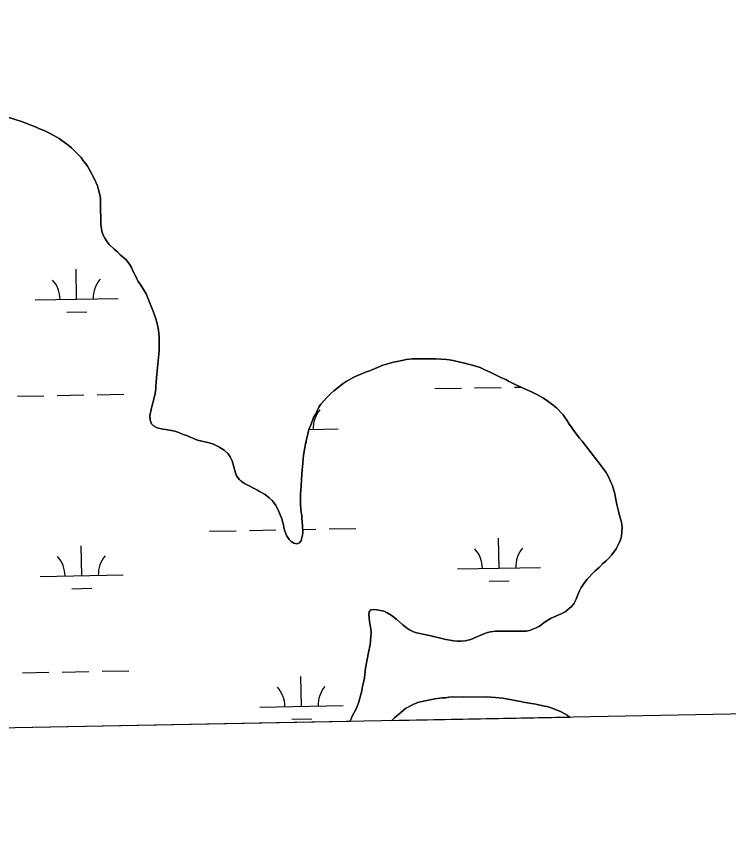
# Model space of a CAD drawing. Extents: x 3957609 to 3995875, y 234277 to 260273.
# Drawn here: x 3968548 to 3969404, y 239698 to 240681 of the extents above; entities that cross this region are included whole.
import ezdxf

# ---------------------------------------------------------------- set-up
doc = ezdxf.new("R2010")
doc.units = 0
for name, color, linetype in [('V-GRID-FRAM', 7, 'Continuous'), ('V-TOPO-SHOR', 7, 'Continuous'), ('V-WETL-SWMP', 7, 'Continuous')]:
    doc.layers.add(name, color=color, linetype=linetype)

msp = doc.modelspace()

# ---------------------------------------------------------------- linework, layer by layer
at = {"layer": 'V-GRID-FRAM'}
for points in [[(3961534.646, 257877.621), (3993438.57, 258485.581), (3993792.928, 240306.336), (3961873.139, 239698.074), (3961534.646, 257877.621)], [(3993792.928, 240306.336), (3961873.139, 239698.074)]]:
    msp.add_lwpolyline(points, dxfattribs=at)
at = {"layer": 'V-TOPO-SHOR'}
for points in [[(3968718.962, 240303.59), (3968717.541, 240309.433), (3968716.902, 240313.126), (3968715.485, 240318.506), (3968712.978, 240325.418), (3968703.918, 240347.38), (3968697.698, 240357.506), (3968694.591, 240361.952), (3968692.723, 240365.327), (3968687.73, 240376.229), (3968686.327, 240378.991), (3968683.995, 240382.981), (3968680.272, 240387.577), (3968677.329, 240390.485), (3968672.839, 240394.306), (3968669.434, 240397.673), (3968665.563, 240401.036), (3968659.523, 240406.697), (3968657.197, 240409.763), (3968654.243, 240414.211), (3968652.376, 240417.739), (3968650.961, 240422.659), (3968649.369, 240430.963), (3968649.22, 240456.058), (3968649.029, 240462.062), (3968648.386, 240466.369), (3968646.494, 240473.902), (3968645.396, 240477.127), (3968642.115, 240485.115), (3968635.73, 240497.241), (3968633.706, 240500.616), (3968631.533, 240503.682), (3968628.119, 240507.97), (3968625.791, 240511.192), (3968614.172, 240522.822), (3968609.994, 240526.492), (3968606.902, 240528.628), (3968599.478, 240534.281), (3968588.664, 240540.22), (3968581.562, 240543.565), (3968575.697, 240545.838), (3968571.836, 240547.663), (3968554.246, 240554.331), (3968539.125, 240559.475)], [(3969097.82, 240261.227), (3969088.567, 240263.636), (3969080.088, 240265.432), (3969076.387, 240266.486), (3969072.996, 240266.929), (3969068.372, 240267.979), (3969065.289, 240268.422), (3969052.197, 240269.268), (3969043.73, 240269.063), (3969023.869, 240268.942), (3969016.944, 240268.438), (3969006.026, 240266.063), (3969001.566, 240265.266), (3968998.494, 240264.17), (3968988.811, 240261.34), (3968982.206, 240258.528), (3968971.761, 240254.463), (3968968.536, 240253.365), (3968963.469, 240251.024), (3968960.088, 240249.926), (3968953.948, 240246.965), (3968944.74, 240241.829), (3968941.06, 240239.496), (3968929.874, 240230.653), (3968926.197, 240227.396), (3968921.759, 240222.905), (3968914.266, 240214.701), (3968911.671, 240210.99), (3968909.082, 240205.892), (3968907.108, 240201.569), (3968905.433, 240198.634), (3968902.402, 240190.457), (3968899.821, 240184.282), (3968895.463, 240166.704), (3968893.081, 240153.14), (3968892.371, 240143.437), (3968891.216, 240130.802), (3968890.382, 240115.864), (3968889.516, 240106.312), (3968889.573, 240096.767), (3968889.747, 240093.381), (3968890.57, 240084.456), (3968891.054, 240081.071), (3968891.228, 240077.532), (3968892.205, 240068.76), (3968892.412, 240060.14), (3968892.123, 240057.058), (3968890.468, 240050.429), (3968888.483, 240047.645), (3968885.102, 240046.548), (3968881.711, 240047.297), (3968878.309, 240049.587), (3968875.989, 240051.727), (3968872.724, 240056.788), (3968870.375, 240063.087), (3968869.433, 240066.315), (3968869.105, 240069.391), (3968867.215, 240076.77), (3968864.555, 240083.682), (3968862.058, 240089.212), (3968859.414, 240093.66), (3968855.38, 240098.716), (3968851.974, 240102.083), (3968849.651, 240104.07), (3968847.177, 240105.903), (3968840.536, 240109.405), (3968837.755, 240111.08), (3968822.155, 240119.301), (3968818.6, 240121.588), (3968815.81, 240124.189), (3968812.861, 240128.328), (3968811.301, 240131.861), (3968807.518, 240146.465), (3968805.025, 240151.223), (3968802.693, 240154.903), (3968798.048, 240159.341), (3968791.558, 240163.304), (3968785.072, 240166.499), (3968779.827, 240168.006), (3968765.95, 240171.463), (3968761.012, 240173.282), (3968752.523, 240176.772), (3968748.664, 240178.134), (3968743.262, 240180.411), (3968738.633, 240182.076), (3968727.535, 240184.165), (3968724.299, 240184.607), (3968717.361, 240186.107), (3968712.882, 240188.542), (3968710.557, 240190.837), (3968708.683, 240195.292), (3968708.499, 240200.371), (3968710.594, 240210.236), (3968713.457, 240220.724), (3968714.803, 240227.507), (3968715.692, 240233.055), (3968715.671, 240236.596), (3968716.972, 240250.768), (3968719.882, 240278.654), (3968719.782, 240295.437), (3968718.962, 240303.59)], [(3968973.285, 239925.601), (3968973.875, 239929.914), (3968974.307, 239935.153), (3968974.432, 239939.927), (3968974.25, 239944.545), (3968972.656, 239953.157), (3968972.167, 239957.773), (3968971.993, 239961.314), (3968972.279, 239964.701), (3968974.112, 239967.175), (3968977.498, 239967.505), (3968981.504, 239967.067), (3968989.671, 239965.578), (3968993.841, 239963.753), (3968998.475, 239961.011), (3969005.59, 239955.819), (3969012.557, 239949.239), (3969017.045, 239945.727), (3969020.6, 239943.283), (3969025.542, 239940.85), (3969029.245, 239939.64), (3969044.813, 239936.502), (3969064.396, 239931.538), (3969069.637, 239930.801), (3969073.49, 239930.053), (3969078.575, 239929.47), (3969082.425, 239929.492), (3969087.502, 239929.986), (3969094.576, 239931.413), (3969109.932, 239938.28), (3969114.54, 239939.849), (3969118.23, 239940.639), (3969124.075, 239941.6), (3969128.849, 239941.473), (3969148.557, 239941.594), (3969152.714, 239941.465), (3969160.874, 239941.668), (3969164.871, 239942.46), (3969173.166, 239945.592), (3969177.002, 239947.769), (3969183.746, 239952.891), (3969186.967, 239954.912), (3969191.11, 239957.093), (3969203.243, 239962.401), (3969207.847, 239964.892), (3969215.66, 239971.253), (3969218.259, 239974.501), (3969221.148, 239980.215), (3969222.662, 239984.534), (3969224.937, 239990.09), (3969227.223, 239994.262), (3969231.954, 240001.066), (3969234.094, 240003.851), (3969243.426, 240013.606), (3969248.938, 240018.719), (3969252.917, 240022.748), (3969257.054, 240026.004), (3969259.962, 240028.947), (3969263.937, 240033.436), (3969269.285, 240040.551), (3969273.239, 240048.428), (3969274.906, 240052.749), (3969275.658, 240055.987), (3969276.366, 240066.153), (3969276.039, 240069.385), (3969275.402, 240072.768), (3969273.352, 240080.762), (3969272.252, 240084.45), (3969270.04, 240093.83), (3969267.028, 240108.283), (3969264.199, 240117.505), (3969262.948, 240120.884), (3969260.138, 240127.333), (3969257.336, 240132.244), (3969250.042, 240142.052), (3969243.06, 240150.787), (3969228.316, 240170.253), (3969225.216, 240173.62), (3969218.699, 240182.203), (3969215.434, 240187.11), (3969212.797, 240190.637), (3969209.997, 240195.239), (3969207.824, 240197.995), (3969205.34, 240201.675), (3969197.437, 240210.097), (3969193.568, 240213.306), (3969185.835, 240219.11), (3969181.814, 240221.859), (3969174.552, 240225.971), (3969168.222, 240229.166), (3969160.196, 240232.504), (3969157.261, 240234.028), (3969147.07, 240238.585), (3969139.658, 240242.234), (3969136.414, 240244.063), (3969131.165, 240246.34), (3969118.503, 240252.73), (3969114.798, 240254.248), (3969111.4, 240256.074), (3969105.842, 240258.505), (3969097.82, 240261.227)], [(3968948.802, 239832.908), (3968948.902, 239833.074), (3968950.577, 239836.316), (3968951.945, 239839.251), (3968956.205, 239847.437), (3968957.571, 239850.833), (3968959.69, 239856.542), (3968963.461, 239869.652), (3968963.903, 239872.888), (3968966.445, 239885.528), (3968967.762, 239897.083), (3968971.495, 239915.889), (3968973.285, 239925.601)], [(3969213.471, 239837.951), (3969210.292, 239840.502), (3969202.411, 239844.92), (3969190.992, 239849.471), (3969186.363, 239850.826), (3969182.511, 239851.42), (3969172.49, 239853.669), (3969157.539, 239856.35), (3969154.455, 239857.102), (3969149.831, 239857.843), (3969143.82, 239859.193), (3969132.566, 239861.126), (3969123.94, 239861.998), (3969112.85, 239862.547), (3969085.139, 239862.379), (3969072.976, 239862.459), (3969067.896, 239862.121), (3969064.204, 239861.484), (3969060.509, 239861.306), (3969050.972, 239860.171), (3969031.749, 239856.207), (3969026.68, 239854.329), (3969023.301, 239852.77), (3969015.939, 239848.414), (3969010.114, 239843.912), (3969002.457, 239837.246), (3968999.118, 239833.866)]]:
    msp.add_lwpolyline(points, dxfattribs=at)
at = {"layer": 'V-WETL-SWMP'}
for p, q in [((3968539.125, 240559.475), (3968554.245, 240554.331)), ((3968554.245, 240554.331), (3968571.837, 240547.663)), ((3968571.837, 240547.663), (3968575.697, 240545.838)), ((3968575.697, 240545.838), (3968581.561, 240543.564)), ((3968581.561, 240543.564), (3968588.664, 240540.22)), ((3968588.664, 240540.22), (3968599.478, 240534.281)), ((3968599.478, 240534.281), (3968606.902, 240528.629)), ((3968606.902, 240528.629), (3968609.994, 240526.492)), ((3968609.994, 240526.492), (3968614.173, 240522.822)), ((3968614.173, 240522.822), (3968625.791, 240511.191)), ((3968625.791, 240511.191), (3968628.12, 240507.971)), ((3968628.12, 240507.971), (3968631.533, 240503.681)), ((3968631.533, 240503.681), (3968633.707, 240500.615)), ((3968633.707, 240500.615), (3968635.729, 240497.24)), ((3968635.729, 240497.24), (3968642.115, 240485.115)), ((3968642.115, 240485.115), (3968645.396, 240477.128)), ((3968645.396, 240477.128), (3968646.494, 240473.902)), ((3968646.494, 240473.902), (3968648.387, 240466.369)), ((3968648.387, 240466.369), (3968649.029, 240462.062)), ((3968649.029, 240462.062), (3968649.219, 240456.058)), ((3968649.219, 240456.058), (3968649.37, 240430.963)), ((3968649.37, 240430.963), (3968650.96, 240422.658)), ((3968650.96, 240422.658), (3968652.375, 240417.74)), ((3968652.375, 240417.74), (3968654.244, 240414.21)), ((3968654.244, 240414.21), (3968657.197, 240409.763)), ((3968657.197, 240409.763), (3968659.524, 240406.697)), ((3968659.524, 240406.697), (3968665.563, 240401.037)), ((3968665.563, 240401.037), (3968669.433, 240397.673)), ((3968669.433, 240397.673), (3968672.84, 240394.307)), ((3968672.84, 240394.307), (3968677.328, 240390.484)), ((3968677.328, 240390.484), (3968680.271, 240387.577)), ((3968680.271, 240387.577), (3968683.994, 240382.98)), ((3968683.994, 240382.98), (3968686.328, 240378.991)), ((3968620.498, 240340.934), (3968619.843, 240376.928)), ((3968686.328, 240378.991), (3968687.73, 240376.228)), ((3968687.73, 240376.228), (3968692.723, 240365.327)), ((3968692.723, 240365.327), (3968694.591, 240361.951)), ((3968694.591, 240361.951), (3968697.697, 240357.505)), ((3968697.697, 240357.505), (3968703.917, 240347.381)), ((3968703.917, 240347.381), (3968712.979, 240325.418)), ((3968570.506, 240340.025), (3968670.489, 240341.843)), ((3968608.78, 240325.288), (3968632.776, 240325.724)), ((3968712.979, 240325.418), (3968715.485, 240318.505)), ((3968715.485, 240318.505), (3968716.903, 240313.125)), ((3968716.903, 240313.125), (3968717.541, 240309.433)), ((3968717.541, 240309.433), (3968718.962, 240303.591)), ((3968718.962, 240303.591), (3968719.781, 240295.436)), ((3968719.781, 240295.436), (3968719.882, 240278.654)), ((3968719.882, 240278.654), (3968716.971, 240250.769)), ((3968998.494, 240264.17), (3969001.566, 240265.266)), ((3969001.566, 240265.266), (3969006.027, 240266.063)), ((3969006.027, 240266.063), (3969016.944, 240268.438)), ((3969016.944, 240268.438), (3969023.869, 240268.942)), ((3969023.869, 240268.942), (3969043.73, 240269.062)), ((3969043.73, 240269.062), (3969052.197, 240269.267)), ((3969052.197, 240269.267), (3969065.289, 240268.422)), ((3969065.289, 240268.422), (3969068.371, 240267.979)), ((3969068.371, 240267.979), (3969072.997, 240266.929)), ((3969072.997, 240266.929), (3969076.387, 240266.487)), ((3969076.387, 240266.487), (3969080.088, 240265.432)), ((3969080.088, 240265.432), (3969088.567, 240263.635)), ((3968971.762, 240254.462), (3968982.207, 240258.528)), ((3968982.207, 240258.528), (3968988.811, 240261.34)), ((3968988.811, 240261.34), (3968998.494, 240264.17)), ((3969088.567, 240263.635), (3969097.819, 240261.228)), ((3969097.819, 240261.228), (3969105.842, 240258.505)), ((3969105.842, 240258.505), (3969111.4, 240256.075)), ((3969111.4, 240256.075), (3969114.798, 240254.248)), ((3968716.971, 240250.769), (3968715.671, 240236.596)), ((3968944.741, 240241.828), (3968953.948, 240246.964)), ((3968953.948, 240246.964), (3968960.088, 240249.927)), ((3968960.088, 240249.927), (3968963.469, 240251.025)), ((3968963.469, 240251.025), (3968968.536, 240253.365)), ((3968968.536, 240253.365), (3968971.762, 240254.462)), ((3969114.798, 240254.248), (3969118.502, 240252.731)), ((3969118.502, 240252.731), (3969131.166, 240246.34)), ((3969131.166, 240246.34), (3969136.415, 240244.063)), ((3968715.671, 240236.596), (3968715.692, 240233.055)), ((3968929.873, 240230.653), (3968941.059, 240239.496)), ((3968941.059, 240239.496), (3968944.741, 240241.828)), ((3969136.415, 240244.063), (3969139.659, 240242.235)), ((3969139.659, 240242.235), (3969147.071, 240238.584)), ((3969147.01, 240235.057), (3969154.648, 240235.196)), ((3969147.071, 240238.584), (3969157.261, 240234.027)), ((3968597.192, 240225.059), (3968629.187, 240225.641)), ((3968645.185, 240225.932), (3968677.179, 240226.514)), ((3968714.802, 240227.507), (3968713.457, 240220.724)), ((3968715.692, 240233.055), (3968714.802, 240227.507)), ((3968921.76, 240222.905), (3968926.198, 240227.397)), ((3968926.198, 240227.397), (3968929.873, 240230.653)), ((3969051.025, 240233.311), (3969083.02, 240233.893)), ((3969099.017, 240234.184), (3969131.012, 240234.766)), ((3969157.261, 240234.027), (3969160.195, 240232.505)), ((3969160.195, 240232.505), (3969168.221, 240229.166)), ((3969168.221, 240229.166), (3969174.553, 240225.971)), ((3969174.553, 240225.971), (3969181.815, 240221.858)), ((3968549.2, 240224.187), (3968581.195, 240224.769)), ((3968713.457, 240220.724), (3968710.595, 240210.237)), ((3968914.265, 240214.7), (3968921.76, 240222.905)), ((3969181.815, 240221.858), (3969185.834, 240219.111)), ((3969185.834, 240219.111), (3969193.568, 240213.307)), ((3968710.595, 240210.237), (3968708.499, 240200.371)), ((3968907.108, 240201.57), (3968909.083, 240205.893)), ((3968909.083, 240205.893), (3968911.67, 240210.989)), ((3968911.67, 240210.989), (3968914.265, 240214.7)), ((3969193.568, 240213.307), (3969197.436, 240210.097)), ((3969197.436, 240210.097), (3969205.339, 240201.676)), ((3968708.499, 240200.371), (3968708.684, 240195.291)), ((3968902.402, 240190.456), (3968905.432, 240198.634)), ((3968905.432, 240198.634), (3968907.108, 240201.57)), ((3969205.339, 240201.676), (3969207.825, 240197.996)), ((3969207.825, 240197.996), (3969209.997, 240195.238)), ((3968708.684, 240195.291), (3968710.558, 240190.837)), ((3968710.558, 240190.837), (3968712.882, 240188.542)), ((3968712.882, 240188.542), (3968717.361, 240186.106)), ((3968717.361, 240186.106), (3968724.299, 240184.608)), ((3968899.822, 240184.282), (3968902.402, 240190.456)), ((3969209.997, 240195.238), (3969212.796, 240190.636)), ((3969212.796, 240190.636), (3969215.435, 240187.11)), ((3969215.435, 240187.11), (3969218.698, 240182.203)), ((3968724.299, 240184.608), (3968727.535, 240184.165)), ((3968727.535, 240184.165), (3968738.633, 240182.077)), ((3968738.633, 240182.077), (3968743.262, 240180.411)), ((3968743.262, 240180.411), (3968748.665, 240178.134)), ((3968748.665, 240178.134), (3968752.522, 240176.772)), ((3968752.522, 240176.772), (3968761.011, 240173.282)), ((3968895.463, 240166.703), (3968899.822, 240184.282)), ((3968899.783, 240184.124), (3968934.825, 240184.761)), ((3969218.698, 240182.203), (3969225.216, 240173.62)), ((3968761.011, 240173.282), (3968765.949, 240171.464)), ((3968765.949, 240171.464), (3968779.827, 240168.007)), ((3968779.827, 240168.007), (3968785.071, 240166.499)), ((3968785.071, 240166.499), (3968791.557, 240163.305)), ((3968893.082, 240153.14), (3968895.463, 240166.703)), ((3968895.938, 240168.62), (3968897.112, 240168.642)), ((3969225.216, 240173.62), (3969228.316, 240170.252)), ((3969228.316, 240170.252), (3969243.06, 240150.787)), ((3968791.557, 240163.305), (3968798.047, 240159.341)), ((3968798.047, 240159.341), (3968802.693, 240154.904)), ((3968802.693, 240154.904), (3968805.025, 240151.223)), ((3968805.025, 240151.223), (3968807.517, 240146.465)), ((3968807.517, 240146.465), (3968811.3, 240131.861)), ((3968892.37, 240143.436), (3968893.082, 240153.14)), ((3969243.06, 240150.787), (3969250.041, 240142.053)), ((3968891.215, 240130.803), (3968892.37, 240143.436)), ((3969250.041, 240142.053), (3969257.337, 240132.244)), ((3968811.3, 240131.861), (3968812.861, 240128.329)), ((3968812.861, 240128.329), (3968815.811, 240124.19)), ((3968890.381, 240115.864), (3968891.215, 240130.803)), ((3969257.337, 240132.244), (3969260.138, 240127.334)), ((3969260.138, 240127.334), (3969262.948, 240120.884)), ((3968815.811, 240124.19), (3968818.599, 240121.589)), ((3968818.599, 240121.589), (3968822.154, 240119.301)), ((3968822.154, 240119.301), (3968837.754, 240111.081)), ((3969262.948, 240120.884), (3969264.2, 240117.504)), ((3969264.2, 240117.504), (3969267.027, 240108.283)), ((3968837.754, 240111.081), (3968840.535, 240109.404)), ((3968840.535, 240109.404), (3968847.177, 240105.903)), ((3968889.515, 240106.313), (3968890.381, 240115.864)), ((3969267.027, 240108.283), (3969270.04, 240093.829)), ((3968847.177, 240105.903), (3968849.651, 240104.07)), ((3968849.651, 240104.07), (3968851.973, 240102.083)), ((3968851.973, 240102.083), (3968855.38, 240098.716)), ((3968855.38, 240098.716), (3968859.414, 240093.66)), ((3968889.573, 240096.767), (3968889.515, 240106.313)), ((3968859.414, 240093.66), (3968862.058, 240089.211)), ((3968862.058, 240089.211), (3968864.555, 240083.683)), ((3968889.747, 240093.381), (3968889.573, 240096.767)), ((3968890.571, 240084.456), (3968889.747, 240093.381)), ((3969270.04, 240093.829), (3969272.252, 240084.45)), ((3968864.555, 240083.683), (3968867.214, 240076.771)), ((3968891.053, 240081.071), (3968890.571, 240084.456)), ((3968891.228, 240077.531), (3968891.053, 240081.071)), ((3969272.252, 240084.45), (3969273.352, 240080.762)), ((3969273.352, 240080.762), (3969275.402, 240072.768)), ((3968867.214, 240076.771), (3968869.106, 240069.392)), ((3968869.106, 240069.392), (3968869.433, 240066.314)), ((3968892.205, 240068.761), (3968891.228, 240077.531)), ((3968892.411, 240060.14), (3968892.205, 240068.761)), ((3969275.402, 240072.768), (3969276.038, 240069.384)), ((3969276.038, 240069.384), (3969276.366, 240066.153)), ((3968780.19, 240061.858), (3968812.184, 240062.44)), ((3968828.182, 240062.731), (3968860.176, 240063.313)), ((3968869.433, 240066.314), (3968870.376, 240063.087)), ((3968870.376, 240063.087), (3968872.724, 240056.788)), ((3968892.122, 240057.059), (3968892.411, 240060.14)), ((3968892.321, 240063.897), (3968908.169, 240064.185)), ((3968924.166, 240064.476), (3968956.161, 240065.058)), ((3969276.366, 240066.153), (3969275.657, 240055.987)), ((3968872.724, 240056.788), (3968875.988, 240051.727)), ((3968875.988, 240051.727), (3968878.31, 240049.586)), ((3968878.31, 240049.586), (3968881.711, 240047.297)), ((3968888.483, 240047.645), (3968890.468, 240050.429)), ((3968890.468, 240050.429), (3968892.122, 240057.059)), ((3969128.371, 240017.439), (3969127.716, 240053.433)), ((3969273.239, 240048.428), (3969269.284, 240040.552)), ((3969274.907, 240052.749), (3969273.239, 240048.428)), ((3969275.657, 240055.987), (3969274.907, 240052.749)), ((3968626.546, 240008.314), (3968625.891, 240044.308)), ((3968881.711, 240047.297), (3968885.103, 240046.547)), ((3968885.103, 240046.547), (3968888.483, 240047.645)), ((3969269.284, 240040.552), (3969263.938, 240033.437)), ((3969259.962, 240028.948), (3969257.054, 240026.005)), ((3969263.938, 240033.437), (3969259.962, 240028.948)), ((3969248.938, 240018.72), (3969243.426, 240013.606)), ((3969252.917, 240022.747), (3969248.938, 240018.72)), ((3969257.054, 240026.005), (3969252.917, 240022.747)), ((3968576.554, 240007.405), (3968676.537, 240009.223)), ((3969078.379, 240016.53), (3969178.363, 240018.348)), ((3969243.426, 240013.606), (3969234.093, 240003.85)), ((3969116.653, 240001.792), (3969140.649, 240002.229)), ((3969231.954, 240001.065), (3969227.223, 239994.262)), ((3969234.093, 240003.85), (3969231.954, 240001.065)), ((3968614.828, 239992.668), (3968638.824, 239993.104)), ((3969224.938, 239990.091), (3969222.662, 239984.535)), ((3969227.223, 239994.262), (3969224.938, 239990.091)), ((3969221.149, 239980.215), (3969218.258, 239974.501)), ((3969222.662, 239984.535), (3969221.149, 239980.215)), ((3969215.66, 239971.252), (3969207.846, 239964.892)), ((3969218.258, 239974.501), (3969215.66, 239971.252)), ((3968972.28, 239964.702), (3968971.992, 239961.313)), ((3968971.992, 239961.313), (3968972.167, 239957.773)), ((3968974.112, 239967.176), (3968972.28, 239964.702)), ((3968977.498, 239967.505), (3968974.112, 239967.176)), ((3968981.503, 239967.067), (3968977.498, 239967.505)), ((3968989.672, 239965.577), (3968981.503, 239967.067)), ((3968993.841, 239963.754), (3968989.672, 239965.577)), ((3968998.476, 239961.011), (3968993.841, 239963.754)), ((3969005.59, 239955.819), (3968998.476, 239961.011)), ((3969203.242, 239962.401), (3969191.111, 239957.093)), ((3969207.846, 239964.892), (3969203.242, 239962.401)), ((3968972.167, 239957.773), (3968972.657, 239953.157)), ((3968972.657, 239953.157), (3968974.249, 239944.544)), ((3969012.558, 239949.24), (3969005.59, 239955.819)), ((3969183.746, 239952.891), (3969177.002, 239947.769)), ((3969186.967, 239954.912), (3969183.746, 239952.891)), ((3969191.111, 239957.093), (3969186.967, 239954.912)), ((3968974.249, 239944.544), (3968974.431, 239939.926)), ((3969017.044, 239945.726), (3969012.558, 239949.24)), ((3969020.6, 239943.284), (3969017.044, 239945.726)), ((3969025.542, 239940.851), (3969020.6, 239943.284)), ((3969029.244, 239939.641), (3969025.542, 239940.851)), ((3969118.23, 239940.64), (3969114.54, 239939.848)), ((3969124.075, 239941.599), (3969118.23, 239940.64)), ((3969128.849, 239941.474), (3969124.075, 239941.599)), ((3969148.556, 239941.593), (3969128.849, 239941.474)), ((3969152.714, 239941.464), (3969148.556, 239941.593)), ((3969160.873, 239941.667), (3969152.714, 239941.464)), ((3969164.871, 239942.461), (3969160.873, 239941.667)), ((3969173.166, 239945.591), (3969164.871, 239942.461)), ((3969177.002, 239947.769), (3969173.166, 239945.591)), ((3968974.306, 239935.152), (3968973.875, 239929.915)), ((3968974.431, 239939.926), (3968974.306, 239935.152)), ((3969044.814, 239936.502), (3969029.244, 239939.641)), ((3969064.397, 239931.539), (3969044.814, 239936.502)), ((3969069.637, 239930.801), (3969064.397, 239931.539)), ((3969073.49, 239930.054), (3969069.637, 239930.801)), ((3969094.575, 239931.413), (3969087.502, 239929.985)), ((3969109.931, 239938.281), (3969094.575, 239931.413)), ((3969114.54, 239939.848), (3969109.931, 239938.281)), ((3968973.285, 239925.6), (3968971.496, 239915.89)), ((3968973.875, 239929.915), (3968973.285, 239925.6)), ((3969078.575, 239929.469), (3969073.49, 239930.054)), ((3969082.424, 239929.492), (3969078.575, 239929.469)), ((3969087.502, 239929.985), (3969082.424, 239929.492)), ((3968971.496, 239915.89), (3968967.761, 239897.083)), ((3968555.248, 239891.567), (3968587.243, 239892.149)), ((3968603.241, 239892.439), (3968635.235, 239893.021)), ((3968651.233, 239893.312), (3968683.227, 239893.894)), ((3968967.761, 239897.083), (3968966.445, 239885.528)), ((3968890.881, 239851.232), (3968890.227, 239887.226)), ((3968966.445, 239885.528), (3968963.904, 239872.888)), ((3968963.904, 239872.888), (3968963.461, 239869.652)), ((3968963.461, 239869.652), (3968959.691, 239856.542)), ((3969050.971, 239860.172), (3969060.51, 239861.307)), ((3969060.51, 239861.307), (3969064.204, 239861.484)), ((3969064.204, 239861.484), (3969067.896, 239862.122)), ((3969067.896, 239862.122), (3969072.975, 239862.46)), ((3969072.975, 239862.46), (3969085.138, 239862.38)), ((3969085.138, 239862.38), (3969112.851, 239862.547)), ((3969112.851, 239862.547), (3969123.94, 239861.998)), ((3969123.94, 239861.998), (3969132.567, 239861.126)), ((3968840.889, 239850.323), (3968940.873, 239852.141)), ((3968959.691, 239856.542), (3968957.57, 239850.832)), ((3969015.938, 239848.413), (3969023.302, 239852.769)), ((3969023.302, 239852.769), (3969026.68, 239854.329)), ((3969026.68, 239854.329), (3969031.749, 239856.207)), ((3969031.749, 239856.207), (3969050.971, 239860.172)), ((3969132.567, 239861.126), (3969143.819, 239859.193)), ((3969143.819, 239859.193), (3969149.831, 239857.843)), ((3969149.831, 239857.843), (3969154.455, 239857.101)), ((3969154.455, 239857.101), (3969157.539, 239856.35)), ((3969157.539, 239856.35), (3969172.49, 239853.669)), ((3969172.49, 239853.669), (3969182.511, 239851.42)), ((3968956.205, 239847.437), (3968951.944, 239839.251)), ((3968957.57, 239850.832), (3968956.205, 239847.437)), ((3969002.456, 239837.246), (3969010.114, 239843.913)), ((3969010.114, 239843.913), (3969015.938, 239848.413)), ((3969182.511, 239851.42), (3969186.364, 239850.827)), ((3969186.364, 239850.827), (3969190.991, 239849.47)), ((3969190.991, 239849.47), (3969202.412, 239844.92)), ((3969202.412, 239844.92), (3969210.291, 239840.502)), ((3968948.801, 239832.907), (3968451.897, 239823.439)), ((3968879.164, 239835.585), (3968903.16, 239836.022)), ((3968948.901, 239833.074), (3968948.801, 239832.907)), ((3968950.576, 239836.317), (3968948.901, 239833.074)), ((3968951.944, 239839.251), (3968950.576, 239836.317)), ((3969213.469, 239837.951), (3968999.117, 239833.866)), ((3968999.117, 239833.866), (3969002.456, 239837.246)), ((3969210.291, 239840.502), (3969213.469, 239837.951))]:
    msp.add_line(p, q, dxfattribs=at)
for centre, start, end in [((3968565.255, 240340.405), 0.269879, 41.813537), ((3968675.723, 240342.413), 140.269876, 181.813534), ((3968940.058, 240185.331), 140.269876, 181.813534), ((3969073.128, 240016.909), 0.269879, 41.813537), ((3969183.596, 240018.918), 140.269876, 181.813534), ((3968571.303, 240007.785), 0.269879, 41.813537), ((3968681.771, 240009.793), 140.269876, 181.813534), ((3968835.639, 239850.702), 0.269879, 41.813537), ((3968946.106, 239852.711), 140.269876, 181.813534)]:
    msp.add_arc(centre, 35.246, start, end, dxfattribs=at)

doc.saveas('drawing.dxf')
